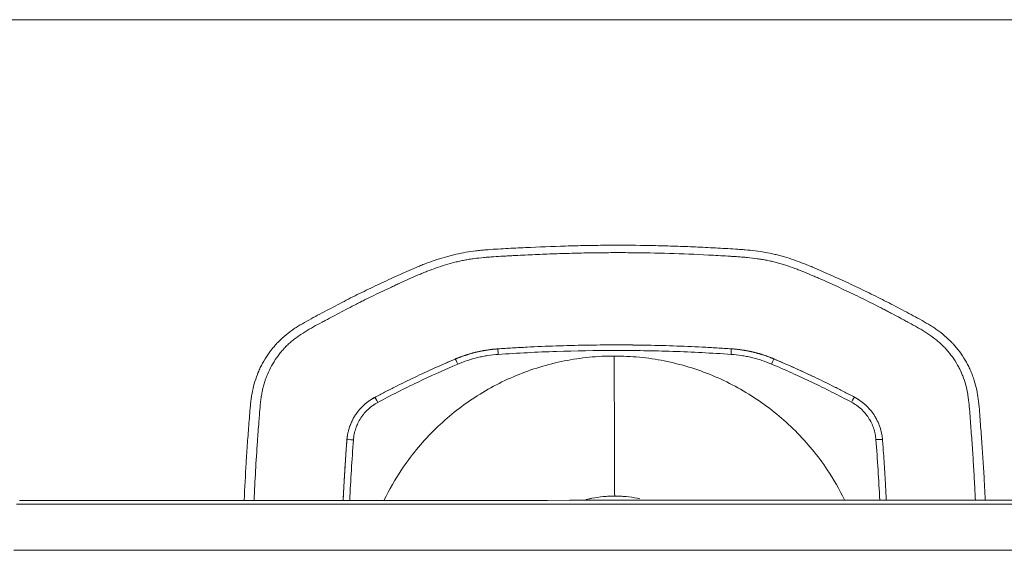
# Model space of a CAD drawing. Header units: millimetres. Extents: x 0 to 594, y 0 to 420.
# Tile 975 of 1056: x 234.3 to 241.77, y 279.34 to 283.37. Entities that reach past the tile are written whole.
import ezdxf

# ---------------------------------------------------------------- set-up
doc = ezdxf.new("R2010")
doc.units = ezdxf.units.MM
doc.layers.add('1', color=7, linetype='Continuous', true_color=0xffffff)

msp = doc.modelspace()

# ---------------------------------------------------------------- linework, layer by layer
at = {"layer": '1', "color": 155, "linetype": 'Continuous', "lineweight": 13}
for p, q in [((237.9256, 280.8721), (237.9256, 280.8721)), ((239.6978, 280.8726), (239.6978, 280.8726)), ((237.6031, 280.7951), (237.603, 280.7951)), ((240.0205, 280.7958), (240.0204, 280.7958)), ((236.9921, 280.5041), (236.992, 280.5042)), ((240.6318, 280.5052), (240.6317, 280.5052)), ((236.7806, 280.1809), (236.7806, 280.1809))]:
    msp.add_line(p, q, dxfattribs=at)
at = {"layer": '1', "color": 155, "linetype": 'Continuous', "lineweight": 18}
msp.add_line((240.666, 280.4848), (240.6659, 280.4849), dxfattribs=at)
at = {"layer": '1', "color": 155, "linetype": 'Continuous', "lineweight": 13}
for centre, major_axis, ratio, start_param, end_param in [((237.929, 280.8222), (0.0034, -0.0499), 0.012118, 1.730648, 3.140701), ((239.6945, 280.8227), (-0.0034, -0.0499), 0.009686, 3.14232, 4.552373), ((237.6226, 280.749), (0.0195, -0.046), 0.061639, 1.712221, 3.140368), ((240.001, 280.7497), (-0.0195, -0.046), 0.059398, 3.141865, 4.570012), ((237.0155, 280.46), (-0.0234, 0.0442), 0.062253, 4.826739, 6.281895), ((240.6084, 280.461), (-0.0234, -0.0442), 0.060103, 3.141739, 4.596895), ((236.8305, 280.1771), (-0.0499, 0.0038), 0.106257, 4.719223, 6.281901), ((240.7936, 280.1783), (-0.0499, -0.0038), 0.106074, 3.140432, 4.70311), ((260.978, 280.107), (-501.2727, -0.1444), 0.000811, 1.517498, 1.623577), ((260.9781, 279.7583), (-501.6214, -0.1445), 0.000811, 1.517498, 1.623577)]:
    msp.add_ellipse(centre, major_axis=major_axis, ratio=ratio, start_param=start_param, end_param=end_param, dxfattribs=at)
at = {"layer": '1', "color": 155, "linetype": 'Continuous', "lineweight": 18}
for points, knots in [([(200.0162, 283.369), (206.5327, 283.3692), (213.0533, 283.369), (226.0958, 283.3692), (232.6181, 283.3691), (245.663, 283.369), (252.1854, 283.3689), (265.2307, 283.3688), (271.7532, 283.3687), (278.2758, 283.3687)], [0, 0, 0, 0, 0.25, 0.25, 0.5, 0.5, 0.75, 0.75, 1, 1, 1, 1]), ([(236.0014, 279.7238), (236.0058, 279.8186), (236.0109, 279.9134), (236.0199, 280.0583), (236.0232, 280.1085), (236.0303, 280.209), (236.0341, 280.2593), (236.0398, 280.3345), (236.0418, 280.3596), (236.0457, 280.4097), (236.0477, 280.4347), (236.0512, 280.466), (236.0519, 280.4722), (236.0535, 280.4847), (236.056, 280.5033), (236.0591, 280.5218), (236.0658, 280.5586), (236.0713, 280.583), (236.0847, 280.631), (236.0925, 280.6547), (236.1028, 280.681), (236.1039, 280.6839), (236.1063, 280.6897), (236.1075, 280.6926), (236.1111, 280.7013), (236.1186, 280.7186), (236.1267, 280.7355), (236.1438, 280.7688), (236.1562, 280.7903), (236.1833, 280.832), (236.1978, 280.8522), (236.2213, 280.8814), (236.2294, 280.891), (236.242, 280.9051), (236.2463, 280.9098), (236.2549, 280.9189), (236.2592, 280.9235), (236.2812, 280.9457), (236.2997, 280.9626), (236.3382, 280.9942), (236.3584, 281.0089), (236.3895, 281.03), (236.4, 281.0368), (236.4213, 281.0502), (236.4321, 281.0567), (236.4647, 281.0759), (236.4867, 281.0881), (236.5309, 281.1121), (236.5532, 281.1238), (236.6199, 281.1591), (236.6643, 281.1827), (236.7534, 281.2295), (236.798, 281.2526), (236.888, 281.2977), (236.9332, 281.3197), (237.0241, 281.3629), (237.0697, 281.3842), (237.1382, 281.416), (237.1611, 281.4265), (237.2069, 281.4474), (237.2528, 281.468), (237.2991, 281.4876), (237.3341, 281.5019), (237.3458, 281.5066), (237.3693, 281.5157), (237.3811, 281.5202), (237.4165, 281.5333), (237.4402, 281.5416), (237.4881, 281.5573), (237.5121, 281.5646), (237.5485, 281.5748), (237.5668, 281.5797), (237.5852, 281.5843), (237.5975, 281.5872), (237.6036, 281.5886), (237.6344, 281.5956), (237.6591, 281.6006), (237.7088, 281.609), (237.7338, 281.6126), (237.7713, 281.6171), (237.7839, 281.6185), (237.809, 281.621), (237.8216, 281.6221), (237.8593, 281.6253), (237.8845, 281.627), (237.935, 281.6302), (237.9602, 281.6315), (238.0359, 281.6356), (238.0863, 281.6382), (238.2377, 281.6453), (238.3387, 281.6493), (238.4902, 281.6538), (238.5407, 281.6551), (238.6418, 281.657), (238.6923, 281.6576), (238.8439, 281.6587), (238.9449, 281.6582), (239.0964, 281.6558), (239.1469, 281.6547), (239.2478, 281.652), (239.3488, 281.6486), (239.4497, 281.6442), (239.5506, 281.6392), (239.6011, 281.6365), (239.6768, 281.632), (239.702, 281.6304), (239.7398, 281.628), (239.7524, 281.6272), (239.7776, 281.6253), (239.7902, 281.6244), (239.8531, 281.619), (239.9032, 281.613), (239.9776, 281.6), (240.0023, 281.595), (240.0391, 281.5864), (240.0514, 281.5834), (240.0758, 281.577), (240.088, 281.5736), (240.1484, 281.556), (240.1958, 281.5392), (240.2545, 281.5163), (240.2662, 281.5116), (240.2895, 281.5021), (240.3011, 281.4973), (240.3359, 281.4827), (240.359, 281.4728), (240.4282, 281.4426), (240.4972, 281.4119), (240.5657, 281.3804), (240.6113, 281.3591), (240.6341, 281.3484), (240.7022, 281.3159), (240.7474, 281.2939), (240.8375, 281.249), (240.8823, 281.2262), (240.9492, 281.1913), (240.9715, 281.1796), (241.016, 281.156), (241.0382, 281.1442), (241.1047, 281.1086), (241.149, 281.0847), (241.1974, 281.0553), (241.2027, 281.052), (241.2134, 281.0453), (241.2293, 281.0352), (241.2448, 281.0247), (241.2755, 281.0032), (241.2954, 280.988), (241.3334, 280.9558), (241.3516, 280.9386), (241.3711, 280.9182), (241.3733, 280.9159), (241.3776, 280.9113), (241.3797, 280.909), (241.386, 280.902), (241.3985, 280.8879), (241.4104, 280.8735), (241.4334, 280.844), (241.4476, 280.8237), (241.4741, 280.7817), (241.4862, 280.76), (241.5001, 280.7321), (241.5042, 280.7237), (241.5081, 280.7151), (241.5107, 280.7094), (241.512, 280.7065), (241.5182, 280.6921), (241.5229, 280.6805), (241.5361, 280.6455), (241.5435, 280.6218), (241.5559, 280.5737), (241.5608, 280.5494), (241.5668, 280.5125), (241.5685, 280.5001), (241.571, 280.4815), (241.5717, 280.4753), (241.5732, 280.4629), (241.5738, 280.4567), (241.5771, 280.4255), (241.5792, 280.4006), (241.5829, 280.3506), (241.5847, 280.3256), (241.5884, 280.2756), (241.5903, 280.2506), (241.5941, 280.2005), (241.5959, 280.1755), (241.6013, 280.1004), (241.6063, 280.0251), (241.6108, 279.9498), (241.6138, 279.8996), (241.6152, 279.8745), (241.6188, 279.8077), (241.6209, 279.7661), (241.6228, 279.7245)], [0, 0, 0, 0, 0.035668, 0.035668, 0.054641, 0.054641, 0.073613, 0.073613, 0.083099, 0.083099, 0.092586, 0.092586, 0.094957, 0.094957, 0.097329, 0.102072, 0.102072, 0.111558, 0.111558, 0.121044, 0.121044, 0.12223, 0.12223, 0.123416, 0.123416, 0.125787, 0.13053, 0.13053, 0.140017, 0.140017, 0.149503, 0.149503, 0.154246, 0.154246, 0.156618, 0.156618, 0.158989, 0.158989, 0.168475, 0.168475, 0.177962, 0.177962, 0.182705, 0.182705, 0.187448, 0.187448, 0.196934, 0.196934, 0.20642, 0.20642, 0.225393, 0.225393, 0.244365, 0.244365, 0.263338, 0.263338, 0.28231, 0.28231, 0.291796, 0.291796, 0.301283, 0.310769, 0.310769, 0.315512, 0.315512, 0.320255, 0.320255, 0.329741, 0.329741, 0.339227, 0.339227, 0.343971, 0.346342, 0.346342, 0.348714, 0.348714, 0.3582, 0.3582, 0.367686, 0.367686, 0.372429, 0.372429, 0.377172, 0.377172, 0.386659, 0.386659, 0.396145, 0.396145, 0.415117, 0.415117, 0.453062, 0.453062, 0.472035, 0.472035, 0.491007, 0.491007, 0.528952, 0.528952, 0.547924, 0.547924, 0.566897, 0.585869, 0.585869, 0.604842, 0.604842, 0.614328, 0.614328, 0.619071, 0.619071, 0.623814, 0.623814, 0.642787, 0.642787, 0.652273, 0.652273, 0.657016, 0.657016, 0.661759, 0.661759, 0.680732, 0.680732, 0.685475, 0.685475, 0.690218, 0.690218, 0.699704, 0.699704, 0.718676, 0.728163, 0.728163, 0.737649, 0.737649, 0.756621, 0.756621, 0.775594, 0.775594, 0.78508, 0.78508, 0.794566, 0.794566, 0.813539, 0.813539, 0.81591, 0.81591, 0.818282, 0.823025, 0.823025, 0.832511, 0.832511, 0.841997, 0.841997, 0.843183, 0.843183, 0.844369, 0.844369, 0.846741, 0.851484, 0.851484, 0.86097, 0.86097, 0.870456, 0.870456, 0.872828, 0.874013, 0.874013, 0.875199, 0.875199, 0.879942, 0.879942, 0.889429, 0.889429, 0.898915, 0.898915, 0.903658, 0.903658, 0.906029, 0.906029, 0.908401, 0.908401, 0.917887, 0.917887, 0.927373, 0.927373, 0.93686, 0.93686, 0.946346, 0.946346, 0.965318, 0.974805, 0.974805, 0.984291, 0.984291, 1, 1, 1, 1]), ([(237.9256, 280.8721), (237.9441, 280.8733), (237.9625, 280.8745), (237.9994, 280.8769), (238.0547, 280.8803), (238.1838, 280.8874), (238.2946, 280.8921), (238.5162, 280.8997), (238.664, 280.9022), (238.8858, 280.9023), (238.9597, 280.9017), (239.1074, 280.8992), (239.2551, 280.8955), (239.4396, 280.8878), (239.5688, 280.8807), (239.6241, 280.8774), (239.661, 280.875), (239.6794, 280.8738), (239.6978, 280.8726)], [0, 0, 0, 0, 0.03125, 0.03125, 0.0625, 0.125, 0.25, 0.25, 0.5, 0.5, 0.625, 0.625, 0.75, 0.875, 0.9375, 0.96875, 0.96875, 1, 1, 1, 1]), ([(239.6978, 280.8726), (239.5503, 280.8825), (239.4027, 280.89), (239.1072, 280.8999), (238.9594, 280.9023), (238.6637, 280.9022), (238.516, 280.8997), (238.2207, 280.8896), (238.0731, 280.8821), (237.9256, 280.8721)], [0, 0, 0, 0, 0.25, 0.25, 0.5, 0.5, 0.75, 0.75, 1, 1, 1, 1]), ([(237.6031, 280.7951), (237.6047, 280.7957), (237.6063, 280.7964), (237.6095, 280.7977), (237.6143, 280.7997), (237.6255, 280.8043), (237.6482, 280.8131), (237.6678, 280.82), (237.6876, 280.8265), (237.6942, 280.8286), (237.7075, 280.8327), (237.7275, 280.8386), (237.7476, 280.8438), (237.7679, 280.8486), (237.7747, 280.8502), (237.7883, 280.8531), (237.8087, 280.8573), (237.8428, 280.8633), (237.8703, 280.8669), (237.891, 280.8691), (237.9014, 280.8702), (237.9135, 280.8712), (237.9187, 280.8716), (237.9222, 280.8718), (237.9239, 280.872), (237.9256, 280.8721)], [0, 0, 0, 0, 0.015625, 0.015625, 0.03125, 0.0625, 0.125, 0.25, 0.25, 0.3125, 0.3125, 0.375, 0.5, 0.5, 0.5625, 0.5625, 0.625, 0.75, 0.875, 0.875, 0.9375, 0.96875, 0.984375, 0.984375, 1, 1, 1, 1]), ([(239.6945, 280.8307), (239.5476, 280.8406), (239.4006, 280.848), (239.1799, 280.8555), (239.1064, 280.8573), (238.9592, 280.8598), (238.8856, 280.8604), (238.6646, 280.8603), (238.5174, 280.8578), (238.2231, 280.8477), (238.076, 280.8402), (237.9291, 280.8302)], [0, 0, 0, 0, 0.25, 0.25, 0.375, 0.375, 0.5, 0.5, 0.75, 0.75, 1, 1, 1, 1]), ([(238.8121, 279.7556), (238.8121, 279.756), (238.8121, 279.7567), (238.8121, 279.7578), (238.812, 279.7587), (238.812, 279.7597), (238.812, 279.7607), (238.8119, 279.7618), (238.8119, 279.7631), (238.8119, 279.7643), (238.8119, 279.7653), (238.8118, 279.7663), (238.8118, 279.7676), (238.8118, 279.7692), (238.8117, 279.7705), (238.8117, 279.772), (238.8117, 279.7735), (238.8117, 279.775), (238.8116, 279.7772), (238.8116, 279.7795), (238.8116, 279.7818), (238.8115, 279.7837), (238.8115, 279.7856), (238.8115, 279.7876), (238.8114, 279.7896), (238.8114, 279.7918), (238.8114, 279.794), (238.8114, 279.797), (238.8113, 279.8001), (238.8113, 279.8035), (238.8113, 279.8061), (238.8112, 279.8087), (238.8112, 279.8115), (238.8112, 279.8143), (238.8111, 279.8178), (238.8111, 279.8208), (238.8111, 279.8235), (238.8111, 279.8261), (238.811, 279.8289), (238.811, 279.8317), (238.811, 279.834), (238.811, 279.837), (238.811, 279.84), (238.8109, 279.8425), (238.8109, 279.845), (238.8109, 279.8476), (238.8109, 279.8503), (238.8109, 279.8543), (238.8108, 279.8585), (238.8108, 279.8628), (238.8108, 279.8657), (238.8108, 279.8691), (238.8108, 279.8722), (238.8107, 279.8742), (238.8107, 279.8761), (238.8107, 279.8793), (238.8107, 279.8828), (238.8107, 279.8853), (238.8107, 279.8864), (238.8107, 279.8874), (238.8106, 279.8909), (238.8106, 279.8948), (238.8106, 279.8984), (238.8106, 279.8996), (238.8106, 279.9002), (238.8106, 279.9011), (238.8106, 279.9045), (238.8106, 279.9086), (238.8105, 279.9125), (238.8105, 279.9137), (238.8105, 279.915), (238.8105, 279.9179), (238.8105, 279.9222), (238.8105, 279.9264), (238.8105, 279.929), (238.8105, 279.9317), (238.8104, 279.936), (238.8104, 279.9409), (238.8104, 279.9454), (238.8104, 279.9523), (238.8103, 279.9594), (238.8103, 279.9668), (238.8103, 279.9718), (238.8103, 279.977), (238.8103, 279.9822), (238.8102, 279.9875), (238.8102, 279.9943), (238.8102, 280.0013), (238.8102, 280.007), (238.8102, 280.0143), (238.8101, 280.0214), (238.8101, 280.0275), (238.8101, 280.0295), (238.8101, 280.0314), (238.8101, 280.0377), (238.8101, 280.0453), (238.81, 280.0536), (238.81, 280.0604), (238.81, 280.0681), (238.81, 280.0752), (238.81, 280.0797), (238.81, 280.0842), (238.8099, 280.0915), (238.8099, 280.1), (238.8099, 280.1077), (238.8099, 280.1194), (238.8099, 280.1316), (238.8098, 280.1442), (238.8098, 280.1527), (238.8098, 280.1614), (238.8098, 280.1703), (238.8098, 280.1794), (238.8097, 280.1909), (238.8097, 280.2028), (238.8097, 280.2125), (238.8097, 280.2223), (238.8097, 280.2324), (238.8096, 280.2426), (238.8096, 280.2685), (238.8096, 280.2974), (238.8095, 280.3261), (238.8095, 280.332), (238.8095, 280.3339), (238.8095, 280.3357), (238.8095, 280.3417), (238.8095, 280.3533), (238.8095, 280.3663), (238.8095, 280.3756), (238.8094, 280.3794), (238.8094, 280.3834), (238.8094, 280.3959), (238.8094, 280.4103), (238.8094, 280.4233), (238.8094, 280.4274), (238.8094, 280.4297), (238.8094, 280.433), (238.8094, 280.4453), (238.8094, 280.4606), (238.8093, 280.4759), (238.8093, 280.4827), (238.8093, 280.493), (238.8093, 280.5086), (238.8093, 280.5243), (238.8093, 280.5349), (238.8093, 280.542), (238.8093, 280.5545), (238.8093, 280.5688), (238.8092, 280.5815), (238.8092, 280.5887), (238.8092, 280.6069), (238.8092, 280.6271), (238.8092, 280.6492), (238.8092, 280.6641), (238.8092, 280.6808), (238.8092, 280.6958), (238.8092, 280.7051), (238.8092, 280.7145), (238.8091, 280.7295), (238.8091, 280.7464), (238.8091, 280.7615), (238.8091, 280.7841), (238.8091, 280.803), (238.8091, 280.8181)], [0, 0, 0, 0, 0.012125, 0.020497, 0.028868, 0.03724, 0.045612, 0.053984, 0.062356, 0.074913, 0.079099, 0.083285, 0.095843, 0.104215, 0.112587, 0.120958, 0.12933, 0.137702, 0.146074, 0.162818, 0.171189, 0.179561, 0.187933, 0.196305, 0.204677, 0.213048, 0.22142, 0.229792, 0.246536, 0.254908, 0.263279, 0.271651, 0.280023, 0.288395, 0.296767, 0.309324, 0.31351, 0.317696, 0.330254, 0.33444, 0.338626, 0.346998, 0.35537, 0.359555, 0.363741, 0.372113, 0.376299, 0.380485, 0.397229, 0.401415, 0.4056, 0.413972, 0.420251, 0.422344, 0.424437, 0.430716, 0.439088, 0.442227, 0.443274, 0.44432, 0.44746, 0.460017, 0.463157, 0.464203, 0.46525, 0.466035, 0.468389, 0.480947, 0.484086, 0.485133, 0.486179, 0.489319, 0.497691, 0.503969, 0.506062, 0.508155, 0.514434, 0.522806, 0.526992, 0.531178, 0.547921, 0.552107, 0.556293, 0.564665, 0.568851, 0.573037, 0.581409, 0.589781, 0.593967, 0.598152, 0.61071, 0.61385, 0.614896, 0.615943, 0.619082, 0.63164, 0.635826, 0.640012, 0.648383, 0.654662, 0.656755, 0.658848, 0.665127, 0.673499, 0.677685, 0.681871, 0.698614, 0.7028, 0.706986, 0.715358, 0.719544, 0.72373, 0.732102, 0.740473, 0.744659, 0.748845, 0.757217, 0.761403, 0.765589, 0.799076, 0.805355, 0.806925, 0.807448, 0.807971, 0.809541, 0.81582, 0.824192, 0.827331, 0.828378, 0.829424, 0.832564, 0.845121, 0.848261, 0.849307, 0.850354, 0.851138, 0.853493, 0.866051, 0.870237, 0.87233, 0.874423, 0.882794, 0.891166, 0.893259, 0.895352, 0.899538, 0.90791, 0.912096, 0.914189, 0.916282, 0.933025, 0.937211, 0.941397, 0.949769, 0.956048, 0.958141, 0.960234, 0.966513, 0.974885, 0.97907, 0.983256, 1, 1, 1, 1]), ([(239.6978, 280.8726), (239.6996, 280.8725), (239.7013, 280.8724), (239.7048, 280.8721), (239.71, 280.8717), (239.7221, 280.8707), (239.7463, 280.8683), (239.767, 280.8656), (239.7876, 280.8625), (239.7944, 280.8614), (239.8081, 280.859), (239.8286, 280.8552), (239.849, 280.8508), (239.8693, 280.846), (239.876, 280.8443), (239.8894, 280.8408), (239.9095, 280.8354), (239.9427, 280.8252), (239.9688, 280.816), (239.9883, 280.8087), (239.998, 280.805), (240.0093, 280.8004), (240.0141, 280.7984), (240.0173, 280.7971), (240.0189, 280.7964), (240.0205, 280.7958)], [0, 0, 0, 0, 0.015625, 0.015625, 0.03125, 0.0625, 0.125, 0.25, 0.25, 0.3125, 0.3125, 0.375, 0.5, 0.5, 0.5625, 0.5625, 0.625, 0.75, 0.875, 0.875, 0.9375, 0.96875, 0.984375, 0.984375, 1, 1, 1, 1]), ([(237.603, 280.7951), (237.5511, 280.7731), (237.4994, 280.7505), (237.3965, 280.7042), (237.3453, 280.6805), (237.1925, 280.6077), (237.0917, 280.557), (236.992, 280.5042)], [0, 0, 0, 0, 0.25, 0.25, 0.5, 0.5, 1, 1, 1, 1]), ([(240.6317, 280.5052), (240.5819, 280.5316), (240.5317, 280.5575), (240.4309, 280.6081), (240.3802, 280.6329), (240.2273, 280.7056), (240.1244, 280.7518), (240.0204, 280.7958)], [0, 0, 0, 0, 0.25, 0.25, 0.5, 0.5, 1, 1, 1, 1]), ([(240.0205, 280.7958), (240.0465, 280.7848), (240.0724, 280.7736), (240.1241, 280.7511), (240.1499, 280.7397), (240.2271, 280.705), (240.2783, 280.6813), (240.3802, 280.6329), (240.4309, 280.6081), (240.5066, 280.5701), (240.5317, 280.5573), (240.5818, 280.5315), (240.6068, 280.5184), (240.6318, 280.5052)], [0, 0, 0, 0, 0.125, 0.125, 0.25, 0.25, 0.5, 0.5, 0.75, 0.75, 0.875, 0.875, 1, 1, 1, 1]), ([(236.7806, 280.1809), (236.7807, 280.1812), (236.7807, 280.1814), (236.7807, 280.1819), (236.7808, 280.1827), (236.7809, 280.1846), (236.7813, 280.1883), (236.782, 280.1956), (236.7838, 280.2102), (236.7873, 280.2309), (236.7912, 280.2472), (236.7945, 280.2594), (236.7957, 280.2634), (236.7982, 280.2715), (236.7995, 280.2755), (236.8063, 280.2955), (236.8127, 280.311), (236.8273, 280.341), (236.8356, 280.3555), (236.8493, 280.3765), (236.8541, 280.3834), (236.8604, 280.3918), (236.8617, 280.3935), (236.8643, 280.3969), (236.8656, 280.3985), (236.8695, 280.4035), (236.8722, 280.4067), (236.8858, 280.4228), (236.8974, 280.4348), (236.9221, 280.4574), (236.9351, 280.4679), (236.9523, 280.48), (236.9557, 280.4824), (236.9628, 280.487), (236.9664, 280.4893), (236.9736, 280.4937), (236.9791, 280.497), (236.9855, 280.5006), (236.9888, 280.5024), (236.9904, 280.5033), (236.9911, 280.5036), (236.9916, 280.5039), (236.9918, 280.504), (236.9921, 280.5041)], [0, 0, 0, 0, 0.001953, 0.001953, 0.003906, 0.007812, 0.015625, 0.03125, 0.0625, 0.125, 0.1875, 0.1875, 0.21875, 0.21875, 0.25, 0.25, 0.375, 0.375, 0.5, 0.5, 0.5625, 0.5625, 0.578125, 0.578125, 0.59375, 0.59375, 0.625, 0.625, 0.75, 0.75, 0.875, 0.875, 0.90625, 0.90625, 0.9375, 0.9375, 0.96875, 0.984375, 0.992188, 0.996094, 0.998047, 0.998047, 1, 1, 1, 1]), ([(240.6318, 280.5052), (240.632, 280.5051), (240.6322, 280.505), (240.6327, 280.5047), (240.6334, 280.5043), (240.635, 280.5034), (240.6383, 280.5017), (240.6447, 280.4981), (240.6574, 280.4905), (240.675, 280.479), (240.6885, 280.4688), (240.6983, 280.4609), (240.7015, 280.4582), (240.708, 280.4527), (240.7111, 280.4499), (240.7267, 280.4356), (240.7384, 280.4235), (240.76, 280.3981), (240.77, 280.3847), (240.7837, 280.3637), (240.7881, 280.3565), (240.7933, 280.3474), (240.7944, 280.3455), (240.7964, 280.3418), (240.7974, 280.34), (240.8003, 280.3344), (240.8023, 280.3306), (240.8115, 280.3117), (240.8178, 280.2963), (240.8286, 280.2647), (240.833, 280.2486), (240.8372, 280.2281), (240.838, 280.2239), (240.8395, 280.2156), (240.8401, 280.2115), (240.8413, 280.2031), (240.8421, 280.1968), (240.8428, 280.1894), (240.8432, 280.1858), (240.8433, 280.1839), (240.8434, 280.1831), (240.8434, 280.1826), (240.8434, 280.1823), (240.8434, 280.1821)], [0, 0, 0, 0, 0.001953, 0.001953, 0.003906, 0.007813, 0.015625, 0.03125, 0.0625, 0.125, 0.1875, 0.1875, 0.21875, 0.21875, 0.25, 0.25, 0.375, 0.375, 0.5, 0.5, 0.5625, 0.5625, 0.578125, 0.578125, 0.59375, 0.59375, 0.625, 0.625, 0.75, 0.75, 0.875, 0.875, 0.90625, 0.90625, 0.9375, 0.9375, 0.96875, 0.984375, 0.992188, 0.996094, 0.998047, 0.998047, 1, 1, 1, 1]), ([(240.8434, 280.1821), (240.8437, 280.1787), (240.844, 280.1753), (240.8445, 280.1685), (240.8452, 280.1584), (240.847, 280.1347), (240.8505, 280.0873), (240.857, 279.9925), (240.8621, 279.9111), (240.8677, 279.8127), (240.8701, 279.7686), (240.8722, 279.7244)], [0, 0, 0, 0, 0.02222, 0.02222, 0.04444, 0.088881, 0.177762, 0.355524, 0.711048, 0.711048, 1, 1, 1, 1]), ([(287.3977, 279.7376), (283.9455, 279.7364), (276.9329, 279.7342), (266.352, 279.731), (255.663, 279.7279), (244.9759, 279.725), (237.857, 279.7232), (234.2987, 279.7223)], [0, 0, 0, 0, 0.195198, 0.396398, 0.597599, 0.798799, 1, 1, 1, 1])]:
    msp.add_open_spline(points, degree=3, knots=knots, dxfattribs=at)
at = {"layer": '1', "color": 155, "linetype": 'Continuous', "lineweight": 13}
for points, knots in [([(241.5481, 279.7245), (241.5471, 279.7469), (241.546, 279.7692), (241.5424, 279.8407), (241.5397, 279.8899), (241.5339, 279.9881), (241.5309, 280.0372), (241.5243, 280.1353), (241.5208, 280.1843), (241.5153, 280.2577), (241.5134, 280.2822), (241.5098, 280.3311), (241.5081, 280.3556), (241.5044, 280.4045), (241.5024, 280.4289), (241.4986, 280.4655), (241.4972, 280.4776), (241.4941, 280.5019), (241.4923, 280.514), (241.4864, 280.55), (241.4815, 280.5739), (241.4689, 280.6208), (241.4612, 280.6439), (241.45, 280.6723), (241.4477, 280.678), (241.444, 280.6865), (241.4428, 280.6893), (241.4403, 280.6949), (241.434, 280.7089), (241.4272, 280.7225), (241.41, 280.7548), (241.3975, 280.7756), (241.3703, 280.8159), (241.3556, 280.8353), (241.3358, 280.8587), (241.3317, 280.8633), (241.3256, 280.8701), (241.3235, 280.8724), (241.3193, 280.877), (241.3088, 280.8882), (241.2893, 280.9077), (241.2711, 280.9239), (241.2524, 280.9397), (241.2428, 280.9473), (241.2136, 280.9694), (241.1934, 280.9832), (241.1624, 281.0031), (241.1519, 281.0095), (241.1308, 281.0222), (241.1201, 281.0284), (241.0881, 281.0467), (241.0665, 281.0586), (241.034, 281.0762), (241.0232, 281.082), (241.0015, 281.0936), (240.9907, 281.0995), (240.9581, 281.1169), (240.9364, 281.1285), (240.9038, 281.1457), (240.8929, 281.1514), (240.871, 281.1628), (240.8383, 281.1799), (240.7616, 281.2191), (240.6954, 281.2519), (240.629, 281.2841), (240.6068, 281.2947), (240.5623, 281.3158), (240.4954, 281.3471), (240.417, 281.3827), (240.3607, 281.4075), (240.3381, 281.4174), (240.3268, 281.4223), (240.2929, 281.437), (240.2703, 281.4466), (240.2361, 281.4606), (240.2246, 281.4651), (240.2017, 281.4741), (240.1902, 281.4785), (240.1556, 281.4914), (240.1323, 281.4995), (240.0972, 281.5108), (240.0854, 281.5144), (240.0617, 281.5213), (240.0498, 281.5245), (240.0319, 281.5291), (240.0259, 281.5306), (240.0139, 281.5336), (239.9959, 281.5378), (239.9778, 281.5416), (239.9536, 281.5464), (239.9415, 281.5486), (239.9172, 281.5527), (239.905, 281.5546), (239.8684, 281.5598), (239.8439, 281.5626), (239.807, 281.5662), (239.7947, 281.5673), (239.7701, 281.5693), (239.7578, 281.5702), (239.7331, 281.5719), (239.7208, 281.5727), (239.6961, 281.5743), (239.6838, 281.575), (239.6221, 281.5788), (239.5728, 281.5816), (239.4247, 281.5892), (239.3259, 281.5933), (239.1284, 281.5992), (239.0296, 281.6011), (238.8814, 281.6022), (238.832, 281.6022), (238.7331, 281.6018), (238.6837, 281.6014), (238.5848, 281.5998), (238.5354, 281.5987), (238.4366, 281.5961), (238.3872, 281.5945), (238.2884, 281.5909), (238.239, 281.5888), (238.1402, 281.5844), (238.0785, 281.5814), (238.0168, 281.5781), (237.9922, 281.5768), (237.9798, 281.5761), (237.9428, 281.5741), (237.9181, 281.5727), (237.8811, 281.5702), (237.8688, 281.5693), (237.8442, 281.5673), (237.8319, 281.5663), (237.795, 281.5628), (237.7704, 281.5601), (237.7337, 281.5552), (237.7216, 281.5534), (237.6972, 281.5494), (237.6851, 281.5473), (237.6608, 281.5427), (237.6427, 281.5389), (237.6247, 281.5348), (237.6126, 281.532), (237.6066, 281.5305), (237.5767, 281.523), (237.5529, 281.5164), (237.5057, 281.5022), (237.4823, 281.4946), (237.4358, 281.4784), (237.4127, 281.4698), (237.3783, 281.4563), (237.3669, 281.4517), (237.3441, 281.4424), (237.3327, 281.4377), (237.276, 281.4136), (237.2312, 281.3932), (237.1753, 281.3673), (237.1641, 281.3621), (237.1418, 281.3517), (237.1307, 281.3465), (237.0972, 281.3308), (237.075, 281.3203), (237.0082, 281.2887), (236.9639, 281.2673), (236.9087, 281.24), (236.8977, 281.2345), (236.8757, 281.2234), (236.8648, 281.2179), (236.8319, 281.2011), (236.81, 281.1898), (236.7446, 281.1556), (236.7012, 281.1324), (236.6469, 281.1034), (236.6306, 281.0947), (236.6143, 281.086), (236.6035, 281.0803), (236.598, 281.0774), (236.5709, 281.0629), (236.5492, 281.0513), (236.5169, 281.0334), (236.5062, 281.0273), (236.4902, 281.0181), (236.4848, 281.0149), (236.4743, 281.0086), (236.469, 281.0055), (236.4427, 280.9893), (236.4222, 280.9759), (236.3924, 280.9543), (236.3827, 280.947), (236.3685, 280.9355), (236.3638, 280.9316), (236.3545, 280.9237), (236.3499, 280.9196), (236.3363, 280.9074), (236.3275, 280.8989), (236.3145, 280.8858), (236.3082, 280.8792), (236.3019, 280.8724), (236.2978, 280.8678), (236.2957, 280.8655), (236.2855, 280.8539), (236.2698, 280.8351), (236.2552, 280.8155), (236.2342, 280.7856), (236.2213, 280.765), (236.1978, 280.7223), (236.1872, 280.7003), (236.1766, 280.6747), (236.1754, 280.6718), (236.1732, 280.6661), (236.1698, 280.6575), (236.1666, 280.6489), (236.1605, 280.6316), (236.1568, 280.6199), (236.1499, 280.5965), (236.1468, 280.5847), (236.1411, 280.561), (236.1386, 280.5491), (236.134, 280.5251), (236.132, 280.513), (236.1293, 280.4948), (236.1285, 280.4888), (236.1269, 280.4766), (236.1261, 280.4705), (236.1227, 280.44), (236.1207, 280.4154), (236.1178, 280.3787), (236.1169, 280.3664), (236.115, 280.3419), (236.1141, 280.3296), (236.1094, 280.2682), (236.1057, 280.2191), (236.0918, 280.0215), (236.0832, 279.8727), (236.0763, 279.7237)], [0, 0, 0, 0, 0.008652, 0.008652, 0.027709, 0.027709, 0.046766, 0.046766, 0.065823, 0.065823, 0.075352, 0.075352, 0.08488, 0.08488, 0.094409, 0.094409, 0.099173, 0.099173, 0.103937, 0.103937, 0.113466, 0.113466, 0.122994, 0.122994, 0.125376, 0.125376, 0.126567, 0.126567, 0.127759, 0.132523, 0.132523, 0.142051, 0.142051, 0.15158, 0.15158, 0.153962, 0.153962, 0.155153, 0.155153, 0.156344, 0.161108, 0.165873, 0.165873, 0.170637, 0.170637, 0.180165, 0.180165, 0.18493, 0.18493, 0.189694, 0.189694, 0.199222, 0.199222, 0.203987, 0.203987, 0.208751, 0.208751, 0.21828, 0.21828, 0.223044, 0.223044, 0.227808, 0.237337, 0.256394, 0.256394, 0.265922, 0.265922, 0.275451, 0.294508, 0.299272, 0.299272, 0.304036, 0.304036, 0.313565, 0.313565, 0.318329, 0.318329, 0.323093, 0.323093, 0.332622, 0.332622, 0.337386, 0.337386, 0.34215, 0.34215, 0.344533, 0.344533, 0.346915, 0.351679, 0.351679, 0.356443, 0.356443, 0.361207, 0.361207, 0.370736, 0.370736, 0.3755, 0.3755, 0.380265, 0.380265, 0.385029, 0.385029, 0.389793, 0.389793, 0.40885, 0.40885, 0.446964, 0.446964, 0.485078, 0.485078, 0.504135, 0.504135, 0.523192, 0.523192, 0.542249, 0.542249, 0.561307, 0.561307, 0.580364, 0.580364, 0.599421, 0.604185, 0.604185, 0.608949, 0.608949, 0.618478, 0.618478, 0.623242, 0.623242, 0.628006, 0.628006, 0.637535, 0.637535, 0.642299, 0.642299, 0.647063, 0.647063, 0.651828, 0.65421, 0.65421, 0.656592, 0.656592, 0.66612, 0.66612, 0.675649, 0.675649, 0.685177, 0.685177, 0.689942, 0.689942, 0.694706, 0.694706, 0.713763, 0.713763, 0.718527, 0.718527, 0.723292, 0.723292, 0.73282, 0.73282, 0.751877, 0.751877, 0.756641, 0.756641, 0.761406, 0.761406, 0.770934, 0.770934, 0.789991, 0.789991, 0.794755, 0.797138, 0.797138, 0.79952, 0.79952, 0.809048, 0.809048, 0.813813, 0.813813, 0.816195, 0.816195, 0.818577, 0.818577, 0.828105, 0.828105, 0.83287, 0.83287, 0.835252, 0.835252, 0.837634, 0.837634, 0.842398, 0.842398, 0.84478, 0.845971, 0.845971, 0.847162, 0.847162, 0.851927, 0.856691, 0.856691, 0.866219, 0.866219, 0.875748, 0.875748, 0.876939, 0.876939, 0.87813, 0.880512, 0.880512, 0.885277, 0.885277, 0.890041, 0.890041, 0.894805, 0.894805, 0.899569, 0.899569, 0.901951, 0.901951, 0.904334, 0.904334, 0.913862, 0.913862, 0.918626, 0.918626, 0.923391, 0.923391, 0.942448, 0.942448, 1, 1, 1, 1]), ([(237.0641, 279.7265), (237.1024, 279.8054), (237.2092, 279.9926), (237.3871, 280.2083), (237.5751, 280.3792), (237.7285, 280.4928), (237.892, 280.5911), (238.0642, 280.6728), (238.2437, 280.7371), (238.3982, 280.7758), (238.5238, 280.7977), (238.6186, 280.8094), (238.7137, 280.8168), (238.7773, 280.8177), (238.8091, 280.8181)], [0, 0, 0, 0, 0.121238, 0.297046, 0.384724, 0.47277, 0.560986, 0.648497, 0.73614, 0.824224, 0.868289, 0.9122, 0.956067, 1, 1, 1, 1]), ([(237.9291, 280.8302), (237.9027, 280.8284), (237.8765, 280.8255), (237.8374, 280.8195), (237.8244, 280.8172), (237.805, 280.8134), (237.7985, 280.8121), (237.7856, 280.8093), (237.7792, 280.8078), (237.7599, 280.8032), (237.7472, 280.7999), (237.7282, 280.7944), (237.7218, 280.7926), (237.7092, 280.7887), (237.7029, 280.7867), (237.6716, 280.7763), (237.6469, 280.767), (237.6226, 280.7567)], [0, 0, 0, 0, 0.25, 0.25, 0.375, 0.375, 0.4375, 0.4375, 0.5, 0.5, 0.625, 0.625, 0.6875, 0.6875, 0.75, 0.75, 1, 1, 1, 1]), ([(238.8091, 280.8181), (238.8727, 280.8163), (239, 280.8128), (239.1892, 280.7835), (239.3746, 280.7375), (239.6141, 280.6518), (239.8954, 280.501), (240.1913, 280.2584), (240.4097, 279.9935), (240.5167, 279.8063), (240.5551, 279.7274)], [0, 0, 0, 0, 0.087816, 0.175796, 0.26393, 0.351598, 0.527188, 0.702774, 0.878668, 1, 1, 1, 1]), ([(240.001, 280.7574), (239.9768, 280.7677), (239.9521, 280.777), (239.9146, 280.7894), (239.902, 280.7932), (239.883, 280.7986), (239.8766, 280.8004), (239.8638, 280.8037), (239.8574, 280.8053), (239.8382, 280.8099), (239.8253, 280.8127), (239.8058, 280.8165), (239.7993, 280.8177), (239.7863, 280.82), (239.7798, 280.821), (239.7472, 280.826), (239.7209, 280.8289), (239.6945, 280.8307)], [0, 0, 0, 0, 0.25, 0.25, 0.375, 0.375, 0.4375, 0.4375, 0.5, 0.5, 0.625, 0.625, 0.6875, 0.6875, 0.75, 0.75, 1, 1, 1, 1]), ([(236.9921, 280.5041), (237.017, 280.5174), (237.042, 280.5304), (237.0921, 280.5563), (237.1172, 280.5692), (237.1928, 280.6072), (237.2435, 280.632), (237.3454, 280.6805), (237.3966, 280.7042), (237.4737, 280.7389), (237.4995, 280.7503), (237.5512, 280.7729), (237.5771, 280.784), (237.6031, 280.7951)], [0, 0, 0, 0, 0.125, 0.125, 0.25, 0.25, 0.5, 0.5, 0.75, 0.75, 0.875, 0.875, 1, 1, 1, 1]), ([(237.6226, 280.7567), (237.5194, 280.7127), (237.4172, 280.6666), (237.2653, 280.594), (237.215, 280.5692), (237.1148, 280.5187), (237.0651, 280.4928), (237.0155, 280.4665)], [0, 0, 0, 0, 0.5, 0.5, 0.75, 0.75, 1, 1, 1, 1]), ([(240.6084, 280.4675), (240.5093, 280.5202), (240.4092, 280.5707), (240.2573, 280.6432), (240.2064, 280.6668), (240.1041, 280.7129), (240.0527, 280.7354), (240.001, 280.7574)], [0, 0, 0, 0, 0.5, 0.5, 0.75, 0.75, 1, 1, 1, 1]), ([(237.0155, 280.4665), (237.009, 280.463), (237.0025, 280.4593), (236.993, 280.4534), (236.9899, 280.4514), (236.9837, 280.4473), (236.9806, 280.4452), (236.9656, 280.4345), (236.9542, 280.4253), (236.9326, 280.4054), (236.9225, 280.3948), (236.9106, 280.3807), (236.9082, 280.3779), (236.9048, 280.3735), (236.9036, 280.372), (236.9014, 280.3691), (236.8958, 280.3617), (236.8905, 280.3542), (236.8785, 280.3357), (236.8713, 280.3229), (236.8585, 280.2966), (236.853, 280.283), (236.847, 280.2655), (236.8459, 280.2619), (236.8437, 280.2549), (236.8406, 280.2442), (236.8381, 280.2335), (236.8337, 280.2118), (236.8317, 280.1972), (236.8306, 280.1824)], [0, 0, 0, 0, 0.0625, 0.0625, 0.09375, 0.09375, 0.125, 0.125, 0.25, 0.25, 0.375, 0.375, 0.40625, 0.40625, 0.421875, 0.421875, 0.4375, 0.5, 0.5, 0.625, 0.625, 0.75, 0.75, 0.78125, 0.78125, 0.8125, 0.875, 0.875, 1, 1, 1, 1]), ([(240.7937, 280.1836), (240.7931, 280.191), (240.7923, 280.1984), (240.7908, 280.2094), (240.7902, 280.213), (240.7889, 280.2203), (240.7882, 280.2239), (240.7845, 280.242), (240.7807, 280.2561), (240.7713, 280.2838), (240.7657, 280.2974), (240.7577, 280.3139), (240.756, 280.3172), (240.7534, 280.3222), (240.7525, 280.3238), (240.7508, 280.3271), (240.7463, 280.3351), (240.7415, 280.343), (240.7295, 280.3615), (240.7207, 280.3732), (240.7018, 280.3956), (240.6916, 280.4063), (240.678, 280.4188), (240.6752, 280.4213), (240.6696, 280.4261), (240.6611, 280.4333), (240.6522, 280.4399), (240.6342, 280.4527), (240.6216, 280.4605), (240.6084, 280.4675)], [0, 0, 0, 0, 0.0625, 0.0625, 0.09375, 0.09375, 0.125, 0.125, 0.25, 0.25, 0.375, 0.375, 0.40625, 0.40625, 0.421875, 0.421875, 0.4375, 0.5, 0.5, 0.625, 0.625, 0.75, 0.75, 0.78125, 0.78125, 0.8125, 0.875, 0.875, 1, 1, 1, 1]), ([(236.7522, 279.7234), (236.7544, 279.7675), (236.7567, 279.8116), (236.7622, 279.91), (236.7672, 279.9913), (236.7737, 280.0861), (236.7771, 280.1335), (236.7789, 280.1572), (236.7796, 280.1674), (236.7801, 280.1741), (236.7804, 280.1775), (236.7806, 280.1809)], [0, 0, 0, 0, 0.288699, 0.288699, 0.64435, 0.822175, 0.911087, 0.955544, 0.977772, 0.977772, 1, 1, 1, 1]), ([(238.5924, 279.7277), (238.594, 279.7281), (238.5956, 279.7285), (238.6042, 279.7307), (238.6113, 279.7324), (238.6219, 279.7348), (238.6254, 279.7356), (238.6325, 279.7371), (238.6361, 279.7378), (238.6681, 279.7442), (238.6967, 279.7485), (238.7398, 279.7527), (238.7542, 279.7538), (238.7759, 279.7549), (238.7867, 279.7553), (238.7994, 279.7555), (238.8058, 279.7556), (238.8089, 279.7556), (238.8105, 279.7556), (238.8113, 279.7556), (238.8117, 279.7556), (238.8119, 279.7556), (238.812, 279.7556), (238.8121, 279.7556)], [0, 0, 0, 0, 0.022387, 0.022387, 0.120149, 0.120149, 0.169029, 0.169029, 0.21791, 0.21791, 0.608955, 0.608955, 0.804477, 0.804477, 0.902239, 0.951119, 0.97556, 0.98778, 0.99389, 0.996945, 0.998472, 0.998472, 1, 1, 1, 1]), ([(238.8121, 279.7556), (238.8123, 279.7556), (238.8124, 279.7556), (238.8126, 279.7556), (238.8129, 279.7556), (238.8137, 279.7556), (238.8153, 279.7556), (238.8185, 279.7556), (238.8248, 279.7555), (238.8375, 279.7553), (238.8484, 279.7549), (238.87, 279.7538), (238.8843, 279.7528), (238.9272, 279.7486), (238.9555, 279.7444), (238.9904, 279.7375), (238.9972, 279.7361), (239.0039, 279.7345)], [0, 0, 0, 0, 0.001743, 0.001743, 0.003486, 0.006972, 0.013945, 0.027889, 0.055779, 0.111557, 0.223115, 0.223115, 0.446229, 0.446229, 0.892459, 0.892459, 1, 1, 1, 1])]:
    msp.add_open_spline(points, degree=3, knots=knots, dxfattribs=at)
at = {"layer": '1', "color": 155, "linetype": 'Continuous', "lineweight": 18}
for points in [[(237.9256, 280.8721), (237.8591, 280.8676), (237.7929, 280.8575), (237.7278, 280.842), (237.6643, 280.8211), (237.603, 280.7951)], [(240.0204, 280.7958), (239.9591, 280.8217), (239.8956, 280.8426), (239.8305, 280.8581), (239.7643, 280.8681), (239.6978, 280.8726)], [(236.992, 280.5042), (236.9207, 280.4663), (236.8592, 280.4107), (236.8129, 280.3396), (236.7867, 280.2612), (236.7806, 280.1809)], [(240.6659, 280.4849), (240.6593, 280.4893), (240.6525, 280.4935), (240.6457, 280.4976), (240.6388, 280.5015), (240.6317, 280.5052)], [(236.7806, 280.1809), (236.7737, 280.0899), (236.7675, 279.9987), (236.7618, 279.9074), (236.7567, 279.816), (236.7522, 279.7246)]]:
    msp.add_open_spline(points, degree=5, dxfattribs=at)
at = {"layer": '1', "color": 155, "linetype": 'Continuous', "lineweight": 13}
for points in [[(236.8306, 280.1824), (236.8191, 280.0298), (236.8096, 279.8767), (236.8022, 279.7234)], [(240.8224, 279.7244), (240.8149, 279.8778), (240.8053, 280.0309), (240.7937, 280.1836)]]:
    msp.add_open_spline(points, degree=3, dxfattribs=at)

doc.saveas('drawing.dxf')
